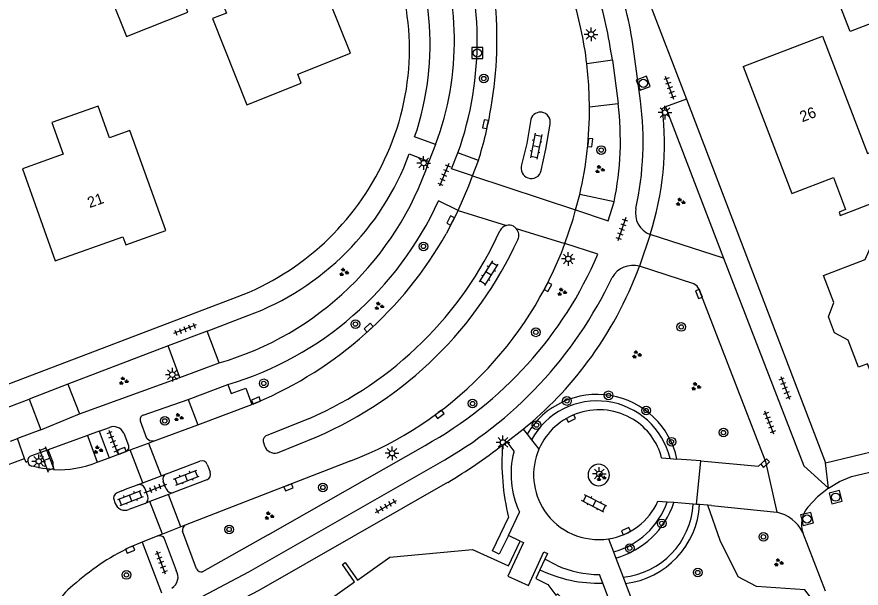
# Model space of a CAD drawing. Extents: x 137999 to 141000, y 397500 to 400501.
# Drawn here: x 138476 to 138553.6, y 400154.7 to 400207.3 of the extents above; entities that cross this region are included whole.
import ezdxf

# ---------------------------------------------------------------- set-up
doc = ezdxf.new("R2010")
doc.units = 0
for name, color, linetype in [('gg-anno-huisnummerreeks BGT', 7, 'Continuous'), ('gg-bbg-gedigitaliseerde bebouwing', 7, 'Continuous'), ('gg-bbg-gedigitaliseerde bijgebouw', 7, 'Continuous'), ('gg-bbg-hoofdgebouw', 7, 'Continuous'), ('gg-bbg-luifel en loopbrug', 7, 'Continuous'), ('gg-knt-verharding', 7, 'Continuous'), ('gg-knt-verharding nz', 7, 'Continuous'), ('gt-grn-groengrens', 7, 'Continuous'), ('gt-grn-vlakafsluiter', 7, 'Continuous'), ('gt-grn-weggrens', 7, 'Continuous'), ('gt-symb-boom', 7, 'Continuous'), ('gt-symb-groenvak', 7, 'Continuous'), ('gt-symb-klinker verharding', 7, 'Continuous'), ('gt-symb-kolk', 7, 'Continuous'), ('gt-symb-lichtmast', 7, 'Continuous'), ('gt-symb-rioolschacht', 7, 'Continuous'), ('gt-symb-tegel verharding', 7, 'Continuous')]:
    doc.layers.add(name, color=color, linetype=linetype)

# ---------------------------------------------------------------- blocks, each defined once
blk = doc.blocks.new('gt0-TEG1')
at = {"layer": 'gt-symb-tegel verharding'}
for p, q in [((-1.125, 0), (1.125, 0)), ((-0.9, -0.25), (-0.9, 0.25)), ((-0.45, -0.25), (-0.45, 0.25)), ((0, -0.25), (0, 0.25)), ((0.45, -0.25), (0.45, 0.25)), ((0.9, -0.25), (0.9, 0.25))]:
    blk.add_line(p, q, dxfattribs=at)
blk = doc.blocks.new('gt0-LMAST')
at = {"layer": 'gt-symb-lichtmast'}
for p, q in [((-0.182, 0.173), (-0.447, 0.438)), ((-0.005, 0.246), (-0.005, 0.621)), ((0.172, 0.173), (0.437, 0.438)), ((-0.255, -0.004), (-0.63, -0.004)), ((-0.182, -0.181), (-0.447, -0.446)), ((-0.005, -0.254), (-0.005, -0.629)), ((0.437, -0.446), (0.172, -0.181)), ((0.245, -0.004), (0.62, -0.004))]:
    blk.add_line(p, q, dxfattribs=at)
blk.add_circle((-0.005, -0.004), 0.25, dxfattribs=at)
blk = doc.blocks.new('gt0-BOOM')
at = {"layer": 'gt-symb-boom'}
for radius in [0.4, 0.2]:
    blk.add_circle((0, 0), radius, dxfattribs=at)
blk = doc.blocks.new('gt0-GRVAK')
at = {"layer": 'gt-symb-groenvak'}
for p, q in [((-0.11, 0.189), (-0.228, 0.24)), ((-0.182, 0.153), (0.088, 0.153)), ((-0.091, 0.211), (-0.156, 0.322)), ((-0.047, 0.214), (-0.047, 0.393)), ((-0.004, 0.211), (0.061, 0.322)), ((0.015, 0.189), (0.133, 0.24)), ((0.262, -0.052), (0.197, 0.059)), ((0.305, -0.049), (0.305, 0.13)), ((0.349, -0.052), (0.414, 0.059)), ((-0.245, -0.228), (-0.363, -0.177)), ((-0.318, -0.264), (-0.047, -0.264)), ((-0.226, -0.206), (-0.291, -0.095)), ((-0.183, -0.203), (-0.183, -0.024)), ((-0.139, -0.206), (-0.074, -0.095)), ((-0.12, -0.228), (-0.002, -0.177)), ((0.243, -0.074), (0.125, -0.023)), ((0.17, -0.11), (0.441, -0.11)), ((0.368, -0.074), (0.486, -0.023))]:
    blk.add_line(p, q, dxfattribs=at)
blk = doc.blocks.new('gt0-KOLK')
at = {"layer": 'gt-symb-kolk'}
blk.add_lwpolyline([(0, 0), (0.375, 0), (0.375, 0.4), (-0.375, 0.4), (-0.375, 0), (0, 0)], dxfattribs=at)
blk = doc.blocks.new('gt0-RS')
at = {"layer": 'gt-symb-rioolschacht'}
blk.add_lwpolyline([(-0.5, -0.5), (0.5, -0.5), (0.5, 0.5), (-0.5, 0.5)], close=True, dxfattribs=at)
blk.add_circle((0, 0), 0.375, dxfattribs=at)
blk = doc.blocks.new('gt0-KL1')
at = {"layer": 'gt-symb-klinker verharding'}
for p, q in [((-1.15, 0.3), (1.15, 0.3)), ((-1, -0.3), (-1, 0.3)), ((-0.5, 0.3), (-0.5, 0.45)), ((0, -0.3), (0, 0.3)), ((0.5, 0.3), (0.5, 0.45)), ((1, -0.3), (1, 0.3)), ((-1.15, -0.3), (1.15, -0.3)), ((-0.5, -0.45), (-0.5, -0.3)), ((0.5, -0.45), (0.5, -0.3))]:
    blk.add_line(p, q, dxfattribs=at)

msp = doc.modelspace()

# ---------------------------------------------------------------- linework, layer by layer
at = {"layer": 'gg-bbg-gedigitaliseerde bebouwing'}
for points in [[(138491.296, 400208.817), (138494.31, 400210.017), (138495.273, 400207.604), (138493.993, 400207.093), (138497.163, 400199.159)], [(138542.81, 400202.691), (138550.097, 400205.479), (138554.224, 400194.689), (138559.637, 400196.759)], [(138489.698, 400187.583), (138486.393, 400196.802), (138484.51, 400196.13), (138483.469, 400199.05), (138479.233, 400197.541), (138480.274, 400194.626), (138476.511, 400193.265)]]:
    msp.add_lwpolyline(points, dxfattribs=at)
at = {"layer": 'gg-bbg-gedigitaliseerde bijgebouw'}
msp.add_lwpolyline([(138558.346, 400212.927), (138559.96, 400208.726), (138552.642, 400205.913), (138551.028, 400210.114), (138558.346, 400212.927)], dxfattribs=at)
at = {"layer": 'gg-bbg-hoofdgebouw'}
for p, q in [((138476.511, 400193.265), (138479.535, 400184.811)), ((138551.735, 400188.989), (138562.731, 400193.213)), ((138524.558, 400157.358), (138524.11, 400156.385))]:
    msp.add_line(p, q, dxfattribs=at)
for points in [[(138497.163, 400199.159), (138502.164, 400201.15), (138501.84, 400201.99), (138506.672, 400203.914), (138503.848, 400211.015), (138501.58, 400210.113), (138500.615, 400212.524), (138501.804, 400212.997), (138499.545, 400218.669)], [(138542.81, 400202.691), (138547.285, 400191), (138551.096, 400192.468), (138552.227, 400189.52), (138551.62, 400189.287), (138551.735, 400188.989)], [(138566.684, 400180.125), (138558.703, 400177.08), (138559.645, 400174.65), (138555.15, 400172.926), (138554.235, 400175.333), (138553.413, 400175.018), (138552.458, 400177.507), (138551.215, 400178.17), (138550.644, 400179.654), (138551.132, 400180.962), (138550.181, 400183.442), (138554.019, 400184.914), (138554.888, 400186.85), (138556.804, 400185.998), (138563.446, 400188.538), (138566.684, 400180.125)], [(138479.535, 400184.811), (138485.751, 400187.025), (138486.017, 400186.278), (138489.698, 400187.583)], [(138504.088, 400153.142), (138507.064, 400155.261), (138505.938, 400156.877), (138506.199, 400157.059), (138507.34, 400155.411), (138510.296, 400157.541), (138517.897, 400158.247), (138521.225, 400156.739), (138522.277, 400159.011)], [(138522.277, 400159.011), (138522.596, 400158.881), (138521.166, 400155.792), (138523.06, 400154.927), (138524.483, 400158.016), (138524.795, 400157.873), (138524.558, 400157.358)], [(138524.11, 400156.385), (138523.738, 400155.579), (138524.842, 400155.032), (138525.568, 400154.033), (138525.735, 400154.156), (138527.553, 400152.283), (138528.708, 400149.953), (138528.511, 400149.855), (138529.275, 400148.81), (138529.584, 400145.17), (138531.58, 400145.35), (138531.604, 400145.038), (138529.641, 400144.859), (138529.96, 400141.207), (138529.427, 400140.056), (138529.634, 400139.983), (138528.916, 400137.485), (138527.483, 400135.311), (138527.294, 400135.401), (138526.845, 400134.387)]]:
    msp.add_lwpolyline(points, dxfattribs=at)
at = {"layer": 'gg-bbg-luifel en loopbrug'}
msp.add_lwpolyline([(138483.265, 400212.505), (138486.073, 400205.443), (138491.741, 400207.698), (138491.296, 400208.817)], dxfattribs=at)
at = {"layer": 'gg-knt-verharding'}
for p, q in [((138529.653, 400220.448), (138537.591, 400199.671)), ((138533.351, 400199.532), (138532.845, 400203.393)), ((138530.77, 400203.264), (138528.423, 400202.923)), ((138537.591, 400199.671), (138550.371, 400166.221)), ((138528.668, 400198.979), (138531.295, 400199.279)), ((138535.364, 400198.836), (138535.669, 400198.962)), ((138535.669, 400198.962), (138540.982, 400185.046)), ((138524.273, 400198.477), (138524.203, 400198.484)), ((138514.515, 400195.502), (138512.587, 400196.203)), ((138512.092, 400194.64), (138513.898, 400193.94)), ((138518.448, 400194.025), (138516.566, 400194.73)), ((138517.919, 400192.612), (138518.448, 400194.025)), ((138527.393, 400189.482), (138527.774, 400190.915)), ((138530.926, 400190.238), (138527.774, 400190.915)), ((138516.578, 400189.427), (138514.767, 400190.311)), ((138516.578, 400189.427), (138515.5, 400187.298)), ((138540.982, 400185.046), (138534.238, 400187.221)), ((138529.434, 400185.417), (138526.409, 400186.403)), ((138540.982, 400185.046), (138548.384, 400165.938)), ((138473.404, 400172.794), (138496.262, 400181.483)), ((138493.516, 400178.325), (138497.244, 400179.767)), ((138494.615, 400175.41), (138493.516, 400178.325)), ((138489.903, 400176.968), (138480.682, 400173.457)), ((138490.99, 400174.078), (138489.903, 400176.968)), ((138481.763, 400170.721), (138490.99, 400174.078)), ((138480.682, 400173.457), (138481.763, 400170.721)), ((138471.604, 400170.003), (138477.124, 400172.076)), ((138477.124, 400172.076), (138478.197, 400169.265)), ((138487.604, 400170.616), (138491.769, 400172.049)), ((138491.769, 400172.049), (138492.66, 400169.718)), ((138492.66, 400169.718), (138497.608, 400171.59)), ((138498.075, 400171.765), (138497.608, 400171.59)), ((138502.901, 400170.303), (138499.001, 400168.734)), ((138478.197, 400169.265), (138476.045, 400168.447)), ((138483.585, 400169.132), (138484.51, 400169.479)), ((138488.553, 400168.196), (138492.66, 400169.718)), ((138522.566, 400169.303), (138522.922, 400168.854)), ((138475.423, 400168.218), (138476.045, 400168.447)), ((138476.71, 400166.627), (138476.045, 400168.447)), ((138483.585, 400169.132), (138482.484, 400168.737)), ((138482.484, 400168.737), (138482.521, 400168.637)), ((138482.521, 400168.637), (138483.397, 400166.285)), ((138483.585, 400169.132), (138484.488, 400166.689)), ((138499.969, 400167.141), (138503.586, 400168.613)), ((138522.922, 400168.854), (138523.323, 400168.347)), ((138550.371, 400166.221), (138560.618, 400168.686)), ((138486.428, 400167.408), (138488.112, 400168.032)), ((138488.112, 400168.032), (138488.553, 400168.196)), ((138498.69, 400168.079), (138498.787, 400167.77)), ((138499.1, 400159.592), (138513.542, 400167.823)), ((138521.05, 400168.149), (138521.719, 400167.277)), ((138523.323, 400168.347), (138524.013, 400167.475)), ((138478.873, 400167.404), (138477.342, 400166.865)), ((138484.488, 400166.689), (138486.093, 400167.284)), ((138486.093, 400167.284), (138486.428, 400167.408)), ((138521.719, 400167.277), (138521.702, 400167.211)), ((138483.397, 400166.285), (138484.488, 400166.689)), ((138489.757, 400165.219), (138492.834, 400166.377)), ((138493.51, 400166.059), (138493.648, 400165.705)), ((138506.709, 400166.387), (138496.997, 400162.613)), ((138535.304, 400166.676), (138536.083, 400166.614)), ((138536.083, 400166.614), (138536.709, 400166.565)), ((138538.904, 400166.392), (138536.709, 400166.565)), ((138538.501, 400162.393), (138538.904, 400166.392)), ((138538.904, 400166.392), (138539.228, 400166.366)), ((138539.228, 400166.366), (138544.217, 400165.897)), ((138544.217, 400165.897), (138544.815, 400166.461)), ((138493.648, 400165.705), (138493.785, 400165.351)), ((138548.384, 400165.938), (138550.642, 400163.894)), ((138552.75, 400164.947), (138554.456, 400165.359)), ((138487.577, 400164.385), (138489.259, 400165.028)), ((138489.259, 400165.028), (138489.757, 400165.219)), ((138489.733, 400163.811), (138489.443, 400164.545)), ((138493.473, 400164.656), (138490.418, 400163.482)), ((138487.096, 400164.201), (138487.577, 400164.385)), ((138488.046, 400163.15), (138487.77, 400163.877)), ((138489.933, 400163.297), (138488.239, 400162.651)), ((138490.418, 400163.482), (138489.933, 400163.297)), ((138487.795, 400162.481), (138486.3, 400161.923)), ((138488.239, 400162.651), (138487.795, 400162.481)), ((138496.997, 400162.613), (138491.476, 400160.467)), ((138535.814, 400162.607), (138534.968, 400162.674)), ((138536.431, 400162.558), (138535.814, 400162.607)), ((138538.202, 400162.417), (138536.431, 400162.558)), ((138538.501, 400162.393), (138538.202, 400162.417)), ((138538.8, 400162.369), (138538.501, 400162.393)), ((138539.556, 400162.308), (138538.8, 400162.369)), ((138539.875, 400162.283), (138539.556, 400162.308)), ((138539.875, 400162.283), (138545.894, 400161.674)), ((138491.092, 400160.32), (138489.393, 400159.668)), ((138491.476, 400160.467), (138491.092, 400160.32)), ((138492.538, 400156.478), (138491.249, 400159.916)), ((138488.962, 400159.503), (138487.519, 400158.913)), ((138489.393, 400159.668), (138488.962, 400159.503)), ((138499.1, 400159.592), (138493.084, 400156.181)), ((138522.277, 400159.011), (138521.207, 400159.531)), ((138530.402, 400159.223), (138530.863, 400158.017)), ((138550.379, 400154.413), (138548.286, 400159.817)), ((138487.519, 400158.913), (138486.341, 400158.412)), ((138487.519, 400158.913), (138489.317, 400154.256)), ((138530.863, 400158.017), (138531.079, 400157.454)), ((138525.63, 400156.791), (138524.558, 400157.358)), ((138531.079, 400157.454), (138531.752, 400155.693)), ((138529.879, 400155.154), (138529.58, 400155.937)), ((138531.752, 400155.693), (138531.974, 400155.114)), ((138535.626, 400140.14), (138529.879, 400155.154)), ((138531.974, 400155.114), (138534.644, 400148.132))]:
    msp.add_line(p, q, dxfattribs=at)
for points in [[(138528.668, 400198.979), (138528.602, 400200.954), (138528.423, 400202.923)], [(138523.234, 400197.64), (138522.908, 400195.598), (138522.426, 400193.637)], [(138524.237, 400193.111), (138524.646, 400195.094), (138525.042, 400197.386)], [(138516.578, 400189.427), (138517.577, 400191.7), (138517.919, 400192.612)], [(138526.409, 400186.403), (138527.168, 400188.636), (138527.393, 400189.482)], [(138544.815, 400166.461), (138538.762, 400182.169), (138538.563, 400182.468), (138538.272, 400182.679), (138533.261, 400184.316)], [(138495.395, 400173.415), (138495.703, 400172.592), (138497.049, 400173.086), (138497.608, 400171.59)], [(138488.553, 400168.196), (138488.211, 400168.241), (138487.947, 400168.464), (138487.362, 400170.036)], [(138485.829, 400168.961), (138486.272, 400167.818), (138486.264, 400167.524), (138486.093, 400167.284)], [(138479.373, 400165.595), (138479.333, 400166.244), (138478.873, 400167.404)], [(138476.999, 400166.363), (138476.85, 400166.243), (138476.71, 400166.627)], [(138492.525, 400153.648), (138497.334, 400156.18), (138514.715, 400166.123)], [(138479.373, 400165.595), (138478.37, 400165.696), (138477.384, 400165.902)], [(138550.642, 400163.894), (138551.66, 400164.492), (138552.75, 400164.947)], [(138485.643, 400163.652), (138486.141, 400163.869), (138487.096, 400164.201)], [(138492.552, 400151.494), (138498.28, 400154.505), (138515.645, 400164.423)], [(138550.642, 400163.894), (138549.635, 400163.09), (138548.758, 400162.147)], [(138485.643, 400163.652), (138485.213, 400163.465), (138485.037, 400163.334), (138484.919, 400163.149), (138484.886, 400162.961), (138485.042, 400162.487)], [(138521.207, 400159.531), (138522.238, 400161.662), (138522.222, 400161.696)], [(138488.962, 400159.503), (138489.201, 400159.53), (138489.417, 400159.435), (138489.557, 400159.245), (138490.651, 400156.311)]]:
    msp.add_lwpolyline(points, dxfattribs=at)
for centre, radius, start, end in [((138482.508, 400205.236), 37.649, 350.38365, 20.8653), ((138487.607, 400204.734), 26.396, 341.14493, 29.29355), ((138487.704, 400205.009), 30.638, 340.39771, 21.10773), ((138489.251, 400205.015), 26.996, 339.36595, 22.27063), ((138488.592, 400204.269), 23.519, 334.47253, 22.54249), ((138495.789, 400198.985), 37.317, 6.7839, 17.88458), ((138487.904, 400197.227), 43.289, 8.01588, 16.88389), ((138493.601, 400198.781), 35.068, 6.78269, 17.54553), ((138504.604, 400195.757), 28.994, 347.78162, 7.48064), ((138482.404, 400205.269), 37.757, 342.67511, 350.36161), ((138493.602, 400198.785), 35.067, 347.03071, 0.31698), ((138504.161, 400195.858), 27.349, 348.14065, 7.185), ((138508.218, 400195.606), 27.338, 342.13937, 6.78632), ((138524.146, 400197.571), 0.914, 86.40862, 175.70317), ((138524.146, 400197.571), 0.915, 348.31694, 82.03985), ((138487.6, 400204.348), 24.451, 290.74856, 335.3085), ((138488.521, 400203.324), 25.12, 290.32024, 339.77615), ((138486.524, 400203.128), 28.875, 286.27278, 341.44557), ((138523.317, 400193.323), 0.945, 160.59533, 250.57843), ((138523.317, 400193.323), 0.944, 250.60633, 347.03665), ((138486.532, 400203.13), 31.009, 286.6081, 335.58091), ((138534.996, 400189.181), 2.101, 167.90935, 248.86571), ((138521.251, 400187.162), 0.92, 103.49014, 153.1576), ((138521.249, 400187.162), 0.919, 63.16106, 103.39809), ((138521.252, 400187.168), 0.913, 42.24059, 63.19076), ((138483.723, 400205.405), 36.574, 293.10457, 330.32435), ((138489.264, 400201.672), 34.205, 293.49541, 335.665), ((138521.251, 400187.163), 0.917, 333.11381, 42.43137), ((138489.255, 400201.705), 36.062, 293.41537, 335.49564), ((138494.375, 400198.229), 34.147, 291.17415, 339.73758), ((138496.047, 400199.6), 36.274, 298.83523, 336.98413), ((138500.592, 400196.271), 34.788, 323.34184, 339.90095), ((138532.693, 400182.128), 2.26, 75.4358, 149.39552), ((138496.029, 400199.653), 38.385, 299.12998, 334.74949), ((138500.592, 400196.276), 34.791, 309.16831, 323.33453), ((138529.547, 400165.059), 6.038, 58.45439, 156.41496), ((138487.771, 400170.206), 0.443, 112.16077, 202.54339), ((138529.55, 400165.161), 5.95, 14.75247, 57.96748), ((138484.889, 400168.506), 1.044, 25.81845, 111.29952), ((138499.153, 400168.26), 0.498, 107.83067, 201.37174), ((138499.722, 400168.102), 0.992, 199.53569, 284.42506), ((138490.356, 400206.884), 49.422, 300.77723, 307.8312), ((138499.251, 400195.606), 35.059, 307.65469, 308.44749), ((138477.5, 400166.389), 0.502, 108.39411, 182.91888), ((138529.676, 400165.181), 8.228, 165.7163, 205.05649), ((138529.51, 400165.12), 5.98, 156.80775, 213.7231), ((138477.499, 400166.389), 0.501, 183.01115, 256.72213), ((138479.82, 400175.07), 9.485, 267.30172, 292.15818), ((138493.01, 400165.873), 0.534, 20.37895, 109.23513), ((138529.519, 400165.099), 0.986, 0, 180), ((138493.254, 400165.172), 0.561, 293.02847, 18.61892), ((138489.979, 400164.705), 0.56, 113.38272, 196.65798), ((138529.519, 400165.099), 0.986, 180, 0), ((138487.265, 400163.689), 0.539, 20.4147, 108.23698), ((138490.251, 400164.011), 0.555, 201.12838, 287.56242), ((138487.582, 400162.942), 0.508, 294.75174, 24.1174), ((138485.942, 400162.809), 0.956, 199.70552, 291.99816), ((138529.505, 400165.156), 6, 278.59639, 335.56786), ((138529.507, 400165.15), 5.995, 213.98041, 278.58674), ((138545.147, 400158.243), 3.511, 26.63115, 77.72177), ((138550.563, 400160.569), 2.398, 138.83131, 198.26523), ((138491.666, 400160.066), 0.443, 115.38725, 199.83156), ((138495.949, 400138.576), 22.041, 115.84338, 132.1322), ((138529.64, 400165.778), 9.842, 245.95222, 269.64834), ((138489.644, 400155.696), 1.18, 301.34358, 31.43274), ((138492.975, 400156.631), 0.463, 199.25737, 283.65414), ((138483.752, 400151.322), 4.434, 125.73161, 187.55411)]:
    msp.add_arc(centre, radius, start, end, dxfattribs=at)
at = {"layer": 'gg-knt-verharding nz'}
for p, q in [((138530.77, 400203.264), (138531.295, 400199.279)), ((138514.515, 400195.502), (138513.898, 400193.94)), ((138493.516, 400178.325), (138489.903, 400176.968)), ((138490.99, 400174.078), (138494.615, 400175.41)), ((138480.682, 400173.457), (138477.124, 400172.076)), ((138491.769, 400172.049), (138495.395, 400173.415)), ((138478.197, 400169.265), (138481.763, 400170.721)), ((138482.484, 400168.737), (138478.873, 400167.404)), ((138463.624, 400161.697), (138476.71, 400166.627)), ((138544.815, 400166.461), (138545.894, 400161.674))]:
    msp.add_line(p, q, dxfattribs=at)
for points in [[(138517.919, 400192.612), (138515.966, 400193.257), (138516.566, 400194.73)], [(138527.393, 400189.482), (138530.386, 400188.493), (138530.926, 400190.238)]]:
    msp.add_lwpolyline(points, dxfattribs=at)
at = {"layer": 'gt-grn-groengrens'}
for points in [[(138548.996, 400153.86), (138548.47, 400154.525), (138544.037, 400154.841), (138542.333, 400155.713), (138540.69, 400159.084), (138539.556, 400162.308)], [(138521.207, 400159.531), (138520.372, 400157.805), (138519.74, 400158.11), (138521.23, 400161.189)]]:
    msp.add_lwpolyline(points, dxfattribs=at)
for centre, radius, start, end in [((138529.367, 400165.011), 7.504, 11.95459, 149.19221), ((138529.368, 400165.011), 6.904, 13.42828, 151.10311), ((138541.917, 400166.289), 21.306, 175.79733, 193.84811), ((138528.976, 400165.017), 7.25, 285.08285, 340.58345), ((138528.975, 400165.019), 7.852, 285.54572, 341.73686), ((138531.03, 400162.841), 7.185, 275.76901, 356.61398), ((138531.03, 400162.841), 7.784, 276.96349, 356.52665), ((138529.443, 400167.244), 12.098, 243.84426, 272.06527)]:
    msp.add_arc(centre, radius, start, end, dxfattribs=at)
at = {"layer": 'gt-grn-vlakafsluiter'}
msp.add_line((138521.05, 400168.149), (138522.566, 400169.303), dxfattribs=at)
at = {"layer": 'gt-grn-weggrens'}
for p, q in [((138537.591, 400199.671), (138535.669, 400198.962)), ((138517.919, 400192.612), (138527.393, 400189.482)), ((138516.578, 400189.427), (138521.036, 400188.056)), ((138521.928, 400187.781), (138526.409, 400186.403)), ((138534.238, 400187.221), (138533.261, 400184.316)), ((138488.112, 400168.032), (138489.259, 400165.028)), ((138487.577, 400164.385), (138486.428, 400167.408)), ((138550.642, 400163.894), (138550.371, 400166.221)), ((138491.092, 400160.32), (138489.933, 400163.297)), ((138489.393, 400159.668), (138488.239, 400162.651))]:
    msp.add_line(p, q, dxfattribs=at)

# ---------------------------------------------------------------- block references
at = {"layer": 'gt-symb-boom'}
for p in [(138518.937, 400201.579), (138529.743, 400194.997), (138513.399, 400186.127), (138507.137, 400178.981), (138523.732, 400178.226), (138537.103, 400178.717), (138498.703, 400173.531), (138526.595, 400171.907), (138530.428, 400172.427), (138517.915, 400171.672), (138533.876, 400171.025), (138489.604, 400170.079), (138523.793, 400169.694), (138540.991, 400169.001), (138536.206, 400168.16), (138504.149, 400163.95), (138535.307, 400160.644), (138495.525, 400160.084), (138544.661, 400159.408), (138532.365, 400158.365), (138486.073, 400155.9), (138538.619, 400156.125)]:
    msp.add_blockref('gt0-BOOM', p, dxfattribs=at)
at = {"layer": 'gt-symb-groenvak'}
for p in [(138529.595, 400193.214), (138537.015, 400190.216), (138506.068, 400183.756), (138526.119, 400181.932), (138509.302, 400180.638), (138532.993, 400176.174), (138485.8, 400173.748), (138538.438, 400173.241), (138490.866, 400170.395), (138483.459, 400167.404), (138529.732, 400164.88), (138499.189, 400161.342), (138546.05, 400157.036)]:
    msp.add_blockref('gt0-GRVAK', p, dxfattribs=at)
at = {"layer": 'gt-symb-klinker verharding'}
for p, rotation in [((138523.754, 400195.352), -101.18632929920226), ((138519.382, 400183.677), -122.21189736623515), ((138478.744, 400166.546), -68.35809951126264), ((138491.59, 400164.846), 21.09921224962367), ((138486.457, 400162.971), 21.09921225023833), ((138529.099, 400162.486), 152.74312822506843)]:
    msp.add_blockref('gt0-KL1', p, dxfattribs=dict(at, rotation=rotation))
at = {"layer": 'gt-symb-kolk'}
for p, rotation in [((138519.297, 400197.339), 78.11724113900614), ((138528.532, 400195.69), -95.10624172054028), ((138516.069, 400188.414), 62.9993452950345), ((138524.664, 400182.489), -117.46222718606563), ((138538.918, 400181.822), 110.97171056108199), ((138508.504, 400178.506), 42.770928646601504), ((138498.075, 400171.765), 22.15258650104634), ((138514.762, 400170.836), -143.1301023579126), ((138526.88, 400170.476), -153.76806006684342), ((138485.716, 400167.125), 19.93904791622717), ((138544.685, 400166.335), -136.90510201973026), ((138500.916, 400164.144), -158.84735479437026), ((138532.116, 400159.753), 25.796026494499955), ((138486.341, 400158.412), -156.79388541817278)]:
    msp.add_blockref('gt0-KOLK', p, dxfattribs=dict(at, rotation=rotation))
at = {"layer": 'gt-symb-lichtmast'}
for p in [(138528.817, 400205.645), (138535.611, 400198.447), (138513.42, 400193.805), (138526.712, 400184.985), (138490.307, 400174.331), (138520.708, 400168.097), (138510.514, 400167.101), (138478.021, 400166.357), (138529.567, 400165.205)]:
    msp.add_blockref('gt0-LMAST', p, dxfattribs=at)
at = {"layer": 'gt-symb-rioolschacht'}
msp.add_blockref('gt0-RS', (138518.345, 400203.928), dxfattribs=at)
for p, rotation in [((138533.614, 400201.144), -69.51770311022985), ((138551.309, 400163.061), 13.93901435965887), ((138548.674, 400161.055), 13.939014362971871)]:
    msp.add_blockref('gt0-RS', p, dxfattribs=dict(at, rotation=rotation))
at = {"layer": 'gt-symb-tegel verharding'}
for p, rotation in [((138536.055, 400200.719), 109.93904791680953), ((138515.298, 400192.704), -112.15258650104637), ((138531.629, 400187.715), -108.96025108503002), ((138491.455, 400178.515), -159.26285189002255), ((138546.657, 400173.111), -68.95425918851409), ((138545.207, 400169.92), 110.79072527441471), ((138484.859, 400168.172), -69.20927472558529), ((138488.748, 400163.854), 20.918204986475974), ((138509.954, 400162.206), 29.666715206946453), ((138489.265, 400157.033), 111.04574081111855)]:
    msp.add_blockref('gt0-TEG1', p, dxfattribs=dict(at, rotation=rotation))

# ---------------------------------------------------------------- texts
at = {"layer": 'gg-anno-huisnummerreeks BGT'}
for s, rotation, p in [('26', 20.9, (138548.23, 400197.548)), ('21', 19.6, (138482.694, 400189.651))]:
    msp.add_text(s, height=1, rotation=rotation, dxfattribs=at).set_placement(p)

doc.saveas('drawing.dxf')
